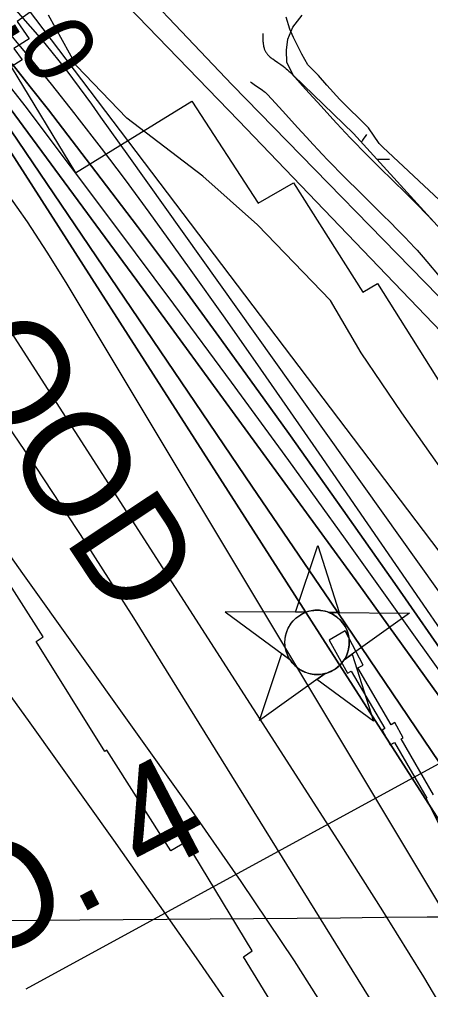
# Model space of a CAD drawing. Extents: x 3568792 to 3606828, y 529143 to 554785.
# Drawn here: x 3576994 to 3577384, y 540574 to 541496 of the extents above; entities that cross this region are included whole.
import ezdxf

# ---------------------------------------------------------------- set-up
doc = ezdxf.new("R2010")
doc.units = 0
for name, color, linetype in [('V-CHAN-DOCK', 7, 'Continuous'), ('V-CHAN-NAID', 7, 'Continuous'), ('V-GRID-MAJR', 7, 'Continuous'), ('V-RIVR-EDGE', 7, 'Continuous'), ('V-RIVR-RANG', 7, 'Continuous'), ('V-ROAD-CNTR', 7, 'Continuous'), ('V-RRAP-RVMT', 7, 'Continuous'), ('V-RRAP-RVMT-IDEN', 7, 'Continuous'), ('V-SITE-VEGE', 7, 'Continuous'), ('V-TOPO-DPTH', 7, 'Continuous'), ('V-TOPO-MAJR', 7, 'Continuous'), ('V-TOPO-MINR', 7, 'Continuous'), ('V-TOPO-WATR', 7, 'Continuous'), ('V-UTIL-LINE', 7, 'Continuous'), ('V-WETL-SWMP', 7, 'Continuous')]:
    doc.layers.add(name, color=color, linetype=linetype)

msp = doc.modelspace()

# ---------------------------------------------------------------- linework, layer by layer
at = {"layer": 'V-CHAN-DOCK'}
for points in [[(3577296.12, 541706.52), (3577037.79, 541527.54), (3576991.77, 541493.83), (3577003.16, 541477.43), (3576988.58, 541468.32), (3576996.32, 541457.39), (3576979.92, 541446.91), (3576940.75, 541502.95), (3576971.73, 541522.54), (3576983.12, 541507.04), (3577109.32, 541594.94), (3577284.73, 541720.19)], [(3577314.93, 540879.98), (3577320.21, 540882.7), (3577302.9, 540915.05), (3577287.87, 540906.4), (3577305.18, 540874.96), (3577308.7, 540876.77), (3577340.62, 540822.31), (3577337.97, 540820.74), (3577345.71, 540807.07), (3577349.87, 540809.23), (3577380.5, 540756.14), (3577379.77, 540755.77), (3577407.55, 540701.1), (3577423.17, 540708.91), (3577450.57, 540610.18), (3577449.08, 540609.35), (3577465.48, 540578.37), (3577511.02, 540502.28)], [(3577386.75, 540759.32), (3577356.1, 540812.46), (3577358.01, 540813.45), (3577350.27, 540828.03), (3577346.64, 540825.88), (3577314.93, 540879.98)]]:
    msp.add_lwpolyline(points, dxfattribs=at)
at = {"layer": 'V-CHAN-NAID'}
for points in [[(3577265.48, 540932.78), (3577255.9, 540932.85), (3577277.02, 540996.34), (3577297.25, 540932.56), (3577287.66, 540932.63), (3577286.08, 540933.2), (3577283.99, 540933.82), (3577281.95, 540934.28), (3577279.91, 540934.58), (3577278.75, 540934.7), (3577277.21, 540934.78), (3577275.49, 540934.78), (3577274.12, 540934.71), (3577272.21, 540934.51), (3577270.85, 540934.29), (3577269.06, 540933.9), (3577267.53, 540933.48), (3577266.5, 540933.15)], [(3577265.48, 540932.78), (3577188.99, 540933.33), (3577250.56, 540887.93), (3577249.45, 540889.84), (3577248.64, 540891.46), (3577247.81, 540893.43), (3577247.11, 540895.49), (3577246.75, 540896.81), (3577246.39, 540898.43), (3577246.14, 540899.88), (3577245.96, 540901.48), (3577245.85, 540903.21), (3577245.83, 540904.79), (3577245.94, 540906.87), (3577246.12, 540908.49), (3577246.52, 540910.69), (3577247, 540912.61), (3577247.6, 540914.5), (3577248.26, 540916.18), (3577248.98, 540917.77), (3577249.8, 540919.3), (3577250.86, 540921.04), (3577251.89, 540922.51), (3577252.89, 540923.78), (3577253.89, 540924.92), (3577255.2, 540926.26), (3577256.25, 540927.23), (3577257.97, 540928.62), (3577259.18, 540929.49), (3577260.87, 540930.56), (3577262.6, 540931.51), (3577264.04, 540932.19)], [(3577287.66, 540932.63), (3577364.15, 540932.08), (3577301.95, 540887.56), (3577302.86, 540889.05), (3577303.84, 540890.9), (3577304.55, 540892.48), (3577305.29, 540894.44), (3577305.84, 540896.22), (3577306.23, 540897.86), (3577306.6, 540899.87), (3577306.78, 540901.44), (3577306.91, 540903.65), (3577306.88, 540905.71), (3577306.69, 540907.93), (3577306.42, 540909.69), (3577305.93, 540911.92), (3577305.29, 540914.06), (3577304.54, 540916.04), (3577303.89, 540917.49), (3577302.89, 540919.4), (3577301.82, 540921.13), (3577300.61, 540922.83), (3577299.35, 540924.37), (3577298.08, 540925.73), (3577296.45, 540927.26), (3577294.7, 540928.68), (3577293.02, 540929.85), (3577291.13, 540930.99), (3577289.66, 540931.75)], [(3577283.92, 540874.66), (3577221.71, 540830.13), (3577242.84, 540893.62), (3577250.56, 540887.93), (3577251.19, 540886.96), (3577252.58, 540885.1), (3577253.79, 540883.69), (3577255.25, 540882.18), (3577256.64, 540880.93), (3577258.1, 540879.78), (3577259.5, 540878.79), (3577261.18, 540877.75), (3577262.89, 540876.84), (3577264.68, 540876.03), (3577266.13, 540875.48), (3577267.76, 540874.95), (3577269.98, 540874.38), (3577271.52, 540874.1), (3577273.54, 540873.84), (3577275.08, 540873.74), (3577276.94, 540873.71), (3577278.63, 540873.79), (3577280.34, 540873.97), (3577282.24, 540874.28)], [(3577301.95, 540887.56), (3577309.75, 540893.14), (3577329.97, 540829.37), (3577276.12, 540869.08), (3577283.92, 540874.66), (3577285.58, 540875.13), (3577287.2, 540875.69), (3577289.35, 540876.61), (3577291.09, 540877.49), (3577292.96, 540878.6), (3577294.69, 540879.82), (3577296.25, 540881.06), (3577297.53, 540882.23), (3577298.92, 540883.65), (3577300.12, 540885.05), (3577301.24, 540886.52)]]:
    msp.add_lwpolyline(points, close=True, dxfattribs=at)
msp.add_circle((3577276.37, 540904.25), 30.54, dxfattribs=at)
at = {"layer": 'V-GRID-MAJR'}
msp.add_spline([(3571032.96, 540592.12), (3576309.21, 540634.72), (3581585.44, 540678.08), (3586861.67, 540722.2), (3592137.89, 540767.1), (3597414.11, 540812.76), (3602690.32, 540859.19)], degree=3, dxfattribs=at)
at = {"layer": 'V-RIVR-EDGE'}
msp.add_lwpolyline([(3577773.75, 540535.9), (3577729.14, 540587.48), (3577698.57, 540614.51), (3577683.35, 540651.93), (3577666.86, 540675.86), (3577618.67, 540759.31), (3577586.33, 540814.54), (3577571.08, 540842.76), (3577527.05, 540879.02), (3577486.12, 540928.14), (3577444.02, 540998.1), (3577356.7, 541122.08), (3577318.24, 541179.16), (3577288.95, 541228.86), (3577219.89, 541300.72), (3577167.93, 541346.81), (3577095.76, 541402.13), (3577048.09, 541451.88), (3577021.25, 541499.74)], dxfattribs=at)
at = {"layer": 'V-RIVR-RANG'}
msp.add_line((3577912.78, 541073.39), (3576999.98, 540574.97), dxfattribs=at)
at = {"layer": 'V-ROAD-CNTR'}
for points in [[(3577224.87, 541482.38), (3577224.83, 541479.46), (3577224.83, 541478.11), (3577224.85, 541476.88), (3577224.9, 541475.77), (3577224.96, 541474.77), (3577225.03, 541473.87), (3577225.12, 541473.05), (3577225.22, 541472.29), (3577225.33, 541471.61), (3577225.44, 541470.99), (3577225.53, 541470.52), (3577225.79, 541469.41), (3577226.03, 541468.57), (3577226.26, 541467.87), (3577226.48, 541467.27), (3577226.69, 541466.77), (3577226.88, 541466.33), (3577227.03, 541466.03), (3577227.41, 541465.29), (3577227.68, 541464.83), (3577227.85, 541464.54), (3577228.23, 541463.97), (3577228.63, 541463.42), (3577228.96, 541462.99), (3577229.31, 541462.57), (3577229.66, 541462.17), (3577230.01, 541461.79), (3577230.31, 541461.48), (3577231.13, 541460.71), (3577231.89, 541460.04), (3577232.65, 541459.41), (3577233.43, 541458.81), (3577234.18, 541458.26), (3577235.82, 541457.09), (3577239.1, 541454.87), (3577241.8, 541453.02), (3577243.99, 541451.44), (3577245.71, 541450.1), (3577247.04, 541449.01), (3577248.1, 541448.08), (3577249.57, 541446.7), (3577250.95, 541445.29), (3577255.06, 541440.89), (3577262.47, 541432.85), (3577268.91, 541425.78), (3577280.09, 541413.44), (3577288.46, 541404.23), (3577294.73, 541397.37), (3577299.45, 541392.27), (3577302.98, 541388.48), (3577308.33, 541382.82), (3577313.7, 541377.22), (3577318.4, 541372.41), (3577322.85, 541367.91), (3577327.04, 541363.71), (3577334.99, 541355.84), (3577349.05, 541342.04), (3577359.64, 541331.63), (3577367.57, 541323.73), (3577373.51, 541317.75), (3577377.94, 541313.22), (3577381.26, 541309.78), (3577386.18, 541304.61)], [(3577213.08, 541436.66), (3577213.95, 541435.95), (3577215.3, 541434.9), (3577216.58, 541433.95), (3577218.77, 541432.41), (3577222.22, 541430.07), (3577224.51, 541428.5), (3577225.99, 541427.44), (3577226.95, 541426.69), (3577227.59, 541426.16), (3577227.98, 541425.82), (3577228.62, 541425.22), (3577229.28, 541424.55), (3577233.06, 541420.5), (3577240.35, 541412.58), (3577246.71, 541405.6), (3577257.87, 541393.29), (3577266.29, 541384.02), (3577272.65, 541377.06), (3577277.46, 541371.86), (3577281.11, 541367.95), (3577286.6, 541362.13), (3577292.15, 541356.35), (3577297, 541351.38), (3577301.57, 541346.76), (3577305.87, 541342.46), (3577313.93, 541334.47), (3577328.03, 541320.64), (3577338.54, 541310.3), (3577346.34, 541302.54), (3577352.13, 541296.7), (3577356.42, 541292.31), (3577359.61, 541289.02), (3577364.36, 541284.03), (3577369.05, 541279.01), (3577371.25, 541276.6), (3577373.29, 541274.33), (3577377.15, 541269.94), (3577380.49, 541266.06), (3577392.36, 541252.07)]]:
    msp.add_lwpolyline(points, dxfattribs=at)
at = {"layer": 'V-RRAP-RVMT'}
for p, q in [((3576985.9, 541450.86), (3577046.92, 541349.97)), ((3577046.92, 541349.97), (3577157.46, 541418.22)), ((3577157.46, 541418.22), (3577220.28, 541321.27)), ((3577220.28, 541321.27), (3577254, 541340.72)), ((3577254, 541340.72), (3577319.79, 541236.68)), ((3577319.79, 541236.68), (3577333.84, 541244.95)), ((3577333.84, 541244.95), (3577458.25, 541046.72)), ((3577016.18, 540909.6), (3576958.92, 540999.44)), ((3577009.55, 540905.15), (3577016.18, 540909.6)), ((3577074.95, 540800.55), (3577009.55, 540905.15)), ((3577076.79, 540801.91), (3577074.95, 540800.55)), ((3577137.66, 540706.14), (3577076.79, 540801.91)), ((3577152.2, 540714.73), (3577137.66, 540706.14)), ((3577214.61, 540611.18), (3577152.2, 540714.73)), ((3577206.36, 540605.47), (3577214.61, 540611.18)), ((3577273.43, 540496.86), (3577206.36, 540605.47))]:
    msp.add_line(p, q, dxfattribs=at)
at = {"layer": 'V-SITE-VEGE'}
msp.add_lwpolyline([(3577480.28, 541242.11), (3577338.77, 541374.59), (3577335.37, 541377.99), (3577325.18, 541392.71), (3577298.01, 541419.89), (3577285.56, 541433.48), (3577277.64, 541442.53), (3577267.45, 541452.72), (3577261.79, 541462.92), (3577253.87, 541478.77), (3577250.47, 541486.7), (3577247.07, 541498.02)], dxfattribs=at)
at = {"layer": 'V-TOPO-DPTH'}
for points in [[(3577716.83, 540496.34), (3577097.5, 541365.84), (3577088.72, 541378.17), (3577079.94, 541390.51), (3577071.15, 541402.85), (3577062.37, 541415.19), (3577057.14, 541422.55), (3577050.91, 541431.15), (3577044.58, 541439.69), (3577038.12, 541448.12), (3577031.57, 541456.48), (3577024.88, 541464.74), (3577018.13, 541472.94), (3577011.26, 541481.04), (3577004.31, 541489.08), (3576104.9, 542516.15)], [(3577946.83, 539971.36), (3577885.36, 540095.19), (3577728.74, 540403.14), (3577723.04, 540413.83), (3577717.07, 540424.35), (3577710.69, 540434.64), (3577704.05, 540444.77), (3577453.97, 540810.15), (3577403.34, 540883.64), (3577352.41, 540956.92), (3577301.04, 541029.89), (3577249.37, 541102.64), (3577221.17, 541142.09), (3577183.11, 541194.77), (3577144.7, 541247.2), (3577105.76, 541299.23), (3577066.47, 541351.01), (3577021.24, 541409.99), (3577004.13, 541431.94), (3576986.79, 541453.71)], [(3576986.79, 541453.71), (3577004.13, 541431.94), (3577021.24, 541409.99), (3577066.47, 541351.01), (3577105.76, 541299.23), (3577144.7, 541247.2), (3577183.11, 541194.77), (3577221.17, 541142.09), (3577249.37, 541102.64), (3577301.04, 541029.89), (3577352.41, 540956.92), (3577403.34, 540883.64), (3577453.97, 540810.15), (3577704.05, 540444.77), (3577710.69, 540434.64), (3577717.07, 540424.35), (3577723.04, 540413.83), (3577728.74, 540403.14), (3577885.36, 540095.19), (3577946.83, 539971.36)], [(3576951.48, 541422.46), (3577463.62, 540623.57), (3577489.77, 540582.56), (3577515.77, 540541.46), (3577541.56, 540500.22), (3577567.22, 540458.9), (3577611.18, 540387.68), (3577614.69, 540381.87), (3577618.12, 540376.01), (3577621.44, 540370.09), (3577624.67, 540364.13), (3577791.24, 540049.8), (3577853.97, 539928.06)], [(3576951.48, 541422.46), (3577463.62, 540623.57), (3577489.77, 540582.56), (3577515.77, 540541.46), (3577541.56, 540500.22), (3577567.22, 540458.9), (3577611.18, 540387.68), (3577614.69, 540381.87), (3577618.12, 540376.01), (3577621.44, 540370.09), (3577624.67, 540364.13), (3577791.24, 540049.8), (3577853.97, 539928.06)], [(3576965.7, 541419.54), (3577214.5, 541052.59), (3577288.62, 540943.2), (3577362.7, 540833.78), (3577436.71, 540724.32), (3577510.68, 540614.83), (3577625.89, 540444.17), (3577641.89, 540419.78), (3577657.45, 540395.13), (3577672.35, 540370.07), (3577686.81, 540344.74), (3577724.64, 540276.41), (3577756.78, 540216.27), (3577787.71, 540155.54), (3577816.83, 540093.91), (3577844.73, 540031.69)], [(3577844.73, 540031.69), (3577816.83, 540093.91), (3577787.71, 540155.54), (3577756.78, 540216.27), (3577724.64, 540276.41), (3577686.81, 540344.74), (3577672.35, 540370.07), (3577657.45, 540395.13), (3577641.89, 540419.78), (3577625.89, 540444.17), (3577510.68, 540614.83), (3577436.71, 540724.32), (3577362.7, 540833.78), (3577288.62, 540943.2), (3577214.5, 541052.59), (3576965.7, 541419.54)], [(3576980.63, 541417.12), (3577105.12, 541247.84), (3577175.58, 541151.73), (3577245.85, 541055.49), (3577315.82, 540959.03), (3577385.61, 540862.44), (3577558.7, 540622.08), (3577582.96, 540588.17), (3577607.06, 540554.16), (3577630.95, 540519.99), (3577654.69, 540485.72), (3577698.17, 540422.52), (3577699.99, 540419.73), (3577701.71, 540416.89), (3577703.29, 540413.97), (3577704.77, 540410.99), (3578151.77, 539455.67)], [(3578151.77, 539455.67), (3577704.77, 540410.99), (3577703.29, 540413.97), (3577701.71, 540416.89), (3577699.99, 540419.73), (3577698.17, 540422.52), (3577654.69, 540485.72), (3577630.95, 540519.99), (3577607.06, 540554.16), (3577582.96, 540588.17), (3577558.7, 540622.08), (3577385.61, 540862.44), (3577315.82, 540959.03), (3577245.85, 541055.49), (3577175.58, 541151.73), (3577105.12, 541247.84), (3576980.63, 541417.12)]]:
    msp.add_lwpolyline(points, dxfattribs=at)
at = {"layer": 'V-TOPO-MAJR'}
msp.add_lwpolyline([(3577754.93, 540029.29), (3577737.6, 540060.94), (3577710.58, 540110.01), (3577683.42, 540158.99), (3577656.03, 540207.85), (3577628.49, 540256.63), (3577604.45, 540298.97), (3577588.72, 540326.46), (3577572.86, 540353.86), (3577556.8, 540381.15), (3577540.61, 540408.37), (3577038.24, 541245.98), (3577020.19, 541274.94), (3577001.49, 541303.46), (3576981.82, 541331.33)], dxfattribs=at)
at = {"layer": 'V-TOPO-MINR'}
for points in [[(3577746.18, 540523.76), (3576758.02, 541827.6)], [(3577973.07, 539962.31), (3577928.04, 540057.76), (3577880.21, 540151.83), (3577830.51, 540244.99), (3577745.75, 540398.4), (3577736.81, 540414.02), (3577727.57, 540429.46), (3577717.89, 540444.63), (3577707.9, 540459.6), (3577278.42, 541083.82), (3577248.26, 541127.42), (3577217.95, 541170.92), (3577187.43, 541214.27), (3577156.76, 541257.51), (3577139.14, 541282.22), (3577116.97, 541312.88), (3577094.53, 541343.35), (3577071.68, 541373.51), (3577048.57, 541403.46), (3577046.76, 541405.77), (3577024.14, 541434.25), (3577001.24, 541462.51), (3576977.93, 541490.42)], [(3577946.83, 539971.36), (3577885.36, 540095.19), (3577728.74, 540403.14), (3577723.04, 540413.83), (3577717.07, 540424.35), (3577710.69, 540434.64), (3577704.05, 540444.77), (3577453.97, 540810.15), (3577403.34, 540883.64), (3577352.41, 540956.92), (3577301.04, 541029.89), (3577249.37, 541102.64), (3577221.17, 541142.09), (3577183.11, 541194.77), (3577144.7, 541247.2), (3577105.76, 541299.23), (3577066.47, 541351.01), (3577021.24, 541409.99), (3577004.13, 541431.94), (3576986.79, 541453.71)], [(3577853.97, 539928.06), (3577791.24, 540049.8), (3577624.67, 540364.13), (3577621.44, 540370.09), (3577618.12, 540376.01), (3577614.69, 540381.87), (3577611.18, 540387.68), (3577567.22, 540458.9), (3577541.56, 540500.22), (3577515.77, 540541.46), (3577489.77, 540582.56), (3577463.62, 540623.57), (3576951.48, 541422.46)], [(3578019.72, 539779.37), (3577716.57, 540406.97), (3577713.06, 540413.84), (3577709.34, 540420.6), (3577705.32, 540427.18), (3577701.1, 540433.64), (3577596.62, 540585.96), (3577539.75, 540668.31), (3577482.53, 540750.42), (3577424.81, 540832.18), (3577366.74, 540913.69), (3577303.3, 541002.15), (3577249.37, 541076.82), (3577195.12, 541151.24), (3577140.37, 541225.3), (3577085.28, 541299.12), (3576999.1, 541413.81), (3576986.73, 541429.99)], [(3577844.73, 540031.69), (3577816.83, 540093.91), (3577787.71, 540155.54), (3577756.78, 540216.27), (3577724.64, 540276.41), (3577686.81, 540344.74), (3577672.35, 540370.07), (3577657.45, 540395.13), (3577641.89, 540419.78), (3577625.89, 540444.17), (3577510.68, 540614.83), (3577436.71, 540724.32), (3577362.7, 540833.78), (3577288.62, 540943.2), (3577214.5, 541052.59), (3576965.7, 541419.54)], [(3578151.77, 539455.67), (3577704.77, 540410.99), (3577703.29, 540413.97), (3577701.71, 540416.89), (3577699.99, 540419.73), (3577698.17, 540422.52), (3577654.69, 540485.72), (3577630.95, 540519.99), (3577607.06, 540554.16), (3577582.96, 540588.17), (3577558.7, 540622.08), (3577385.61, 540862.44), (3577315.82, 540959.03), (3577245.85, 541055.49), (3577175.58, 541151.73), (3577105.12, 541247.84), (3576980.63, 541417.12)], [(3577708.29, 539988.4), (3577531.06, 540321.44), (3577528.5, 540326.2), (3577525.92, 540330.93), (3577523.29, 540335.65), (3577520.63, 540340.34), (3577452.62, 540459.22), (3577415.45, 540523.04), (3577377.61, 540586.46), (3577338.79, 540649.28), (3577299.3, 540711.71), (3576877.04, 541367.82)], [(3576961.11, 541140.75), (3577009.51, 541070.61), (3577056.32, 540999.39), (3577102.07, 540927.46), (3577450.5, 540365.79), (3577467.33, 540338.13), (3577483.84, 540310.29), (3577499.87, 540282.16), (3577515.58, 540253.86), (3577542.29, 540204.74), (3577570.46, 540151.41), (3577597.74, 540097.65), (3577623.71, 540043.24), (3577648.79, 539988.39), (3577954.28, 539298.38), (3577966.1, 539270.69), (3577977.41, 539242.81), (3577987.97, 539214.63), (3577998.03, 539186.26), (3578182.76, 538642.19), (3578203.09, 538579.61), (3578222.3, 538516.72), (3578239.83, 538453.33)], [(3577612.36, 539967.27), (3577454.01, 540273.2), (3577449.27, 540282.16), (3577444.41, 540291.06), (3577439.4, 540299.87), (3577434.28, 540308.63), (3577351.3, 540447.46), (3577303.69, 540524.98), (3577254.86, 540601.71), (3577204.19, 540677.23), (3577152.29, 540751.95), (3576997.15, 540969.68), (3576971.71, 541005.16)], [(3577539.21, 540011.73), (3577516.24, 540054.87), (3577492.8, 540097.74), (3577468.64, 540140.21), (3577444, 540182.42), (3577426.69, 540211.53), (3577410.1, 540238.82), (3577393.17, 540265.89), (3577375.73, 540292.64), (3577357.95, 540319.16), (3577239.65, 540492.08), (3577161.93, 540604.53), (3577083.5, 540716.47), (3577004.01, 540827.67), (3576923.81, 540938.36)]]:
    msp.add_lwpolyline(points, dxfattribs=at)
at = {"layer": 'V-TOPO-WATR'}
msp.add_lwpolyline([(3577716.83, 540496.34), (3577097.5, 541365.84), (3577088.72, 541378.17), (3577079.94, 541390.51), (3577071.15, 541402.85), (3577062.37, 541415.19), (3577057.14, 541422.55), (3577050.91, 541431.15), (3577044.58, 541439.69), (3577038.12, 541448.12), (3577031.57, 541456.48), (3577024.88, 541464.74), (3577018.13, 541472.94), (3577011.26, 541481.04), (3577004.31, 541489.08), (3576104.9, 542516.15)], dxfattribs=at)
at = {"layer": 'V-UTIL-LINE'}
for points in [[(3576899.06, 542734.31), (3576676.72, 542553.04), (3576687.19, 542529.81), (3576714.01, 542192.24), (3576712.64, 542152.61), (3576814.67, 542062.84), (3576853.83, 541990.41), (3576995.46, 541712.95), (3577068.77, 541567.62), (3577195.85, 541433.66), (3577417.66, 541206.31), (3577668.62, 540944.32), (3577682.75, 540937.03), (3577793.41, 540731.56), (3577928.66, 540482.35), (3577796.99, 540406.75), (3577846.18, 540312.44), (3577836.15, 540307.43), (3577775.13, 540423.61), (3577895.41, 540490.55), (3577807.97, 540642.27), (3577659.05, 540916.08), (3577640.38, 540921.09)], [(3577618.05, 540912.9), (3577574.31, 540893.77), (3577572.5, 540897.42), (3577647.21, 540937.04), (3577578.44, 541009.02), (3577408.55, 541183.99), (3577201.77, 541399.95), (3577048.73, 541558.51), (3576933.52, 541786.76), (3576828.32, 541994.97), (3576801, 542046.45), (3576697.6, 542138.03), (3576674.38, 542171.29), (3576648.01, 542497.01), (3576606.56, 542534.83), (3576607.47, 542545.76), (3576469.92, 542659.22)]]:
    msp.add_lwpolyline(points, dxfattribs=at)
at = {"layer": 'V-WETL-SWMP'}
msp.add_line((3577333.23, 541362.98), (3577344.99, 541363.08), dxfattribs=at)
msp.add_lwpolyline([(3577454.05, 541230.15), (3577311.04, 541387.34), (3577254.1, 541442.47), (3577247.73, 541454.77), (3577247.27, 541466.61), (3577248.64, 541477.09), (3577253.2, 541488.48), (3577262.31, 541499.86)], dxfattribs=at)
msp.add_arc((3577350.23, 541363.6), 35.25, 139.71155, 153.92357, dxfattribs=at)

# ---------------------------------------------------------------- texts
at = {"layer": 'V-CHAN-NAID'}
msp.add_text('VALERO NO. 4 ', height=100, rotation=27.49284, dxfattribs=at).set_placement((3576355.38, 540284))
at = {"layer": 'V-RIVR-RANG'}
msp.add_text('2.0', height=67, rotation=301.29833, dxfattribs=at).set_placement((3576950.65, 541535.39))
at = {"layer": 'V-RRAP-RVMT-IDEN'}
msp.add_text('GOOD', height=100, rotation=303.491, dxfattribs=at).set_placement((3576862.94, 541262.63))

doc.saveas('drawing.dxf')
